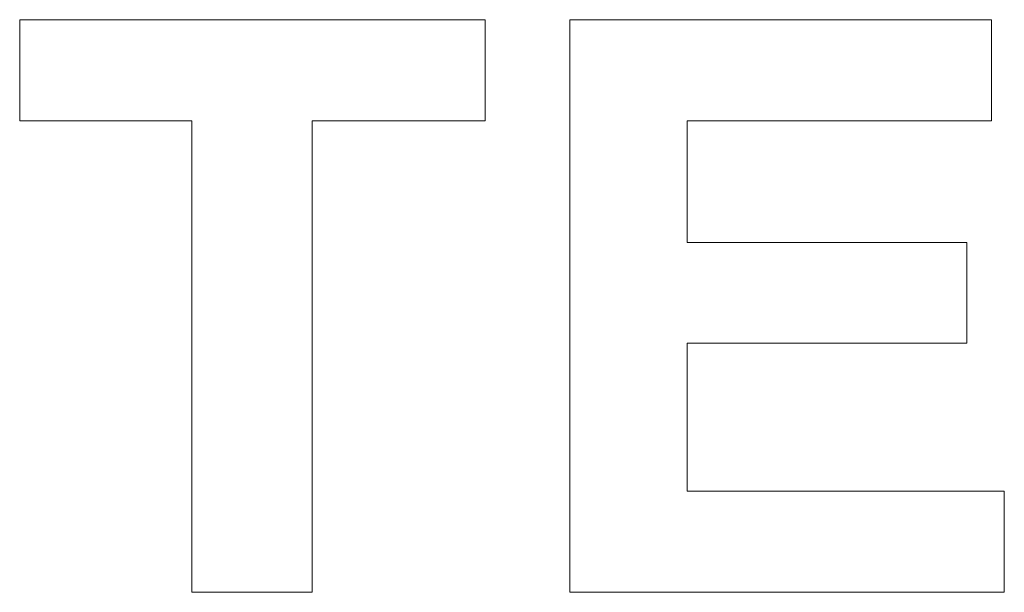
# Model space of a CAD drawing. Header units: millimetres. Extents: x 262469 to 275208, y -32539 to 9411.
# Tile 264 of 428: x 269138 to 269157, y -13385 to -13374. Entities that reach past the tile are written whole.
import ezdxf

# ---------------------------------------------------------------- set-up
doc = ezdxf.new("R2010")
doc.units = ezdxf.units.MM
doc.header["$LTSCALE"] = 100
doc.layers.add('$ IE_TELETECHNIKA', color=5, linetype='Continuous', lineweight=30)

msp = doc.modelspace()

# ---------------------------------------------------------------- linework, layer by layer
at = {"layer": '$ IE_TELETECHNIKA', "color": 7, "linetype": 'Continuous', "lineweight": 5}
for points in [[(269141.528, -13384.815), (269141.528, -13384.809), (269141.528, -13384.789), (269141.528, -13384.757), (269141.528, -13384.712), (269141.528, -13384.656), (269141.528, -13384.589), (269141.528, -13384.511), (269141.528, -13384.422), (269141.528, -13384.323), (269141.528, -13384.215), (269141.528, -13384.097), (269141.528, -13383.971), (269141.528, -13383.836), (269141.528, -13383.693), (269141.528, -13383.385), (269141.528, -13383.051), (269141.528, -13382.692), (269141.528, -13382.314), (269141.528, -13381.919), (269141.528, -13381.511), (269141.528, -13381.093), (269141.528, -13380.239), (269141.528, -13379.386), (269141.528, -13378.967), (269141.528, -13378.559), (269141.528, -13378.164), (269141.528, -13377.786), (269141.528, -13377.428), (269141.528, -13377.093), (269141.528, -13376.785), (269141.528, -13376.643), (269141.528, -13376.508), (269141.528, -13376.381), (269141.528, -13376.264), (269141.528, -13376.155), (269141.528, -13376.056), (269141.528, -13375.968), (269141.528, -13375.889), (269141.528, -13375.822), (269141.528, -13375.766), (269141.528, -13375.722), (269141.528, -13375.689), (269141.528, -13375.67), (269141.528, -13375.663), (269141.526, -13375.663), (269141.514, -13375.663), (269141.483, -13375.663), (269141.458, -13375.663), (269141.423, -13375.663), (269141.379, -13375.663), (269141.324, -13375.663), (269141.256, -13375.663), (269141.175, -13375.663), (269141.08, -13375.663), (269140.968, -13375.663), (269140.84, -13375.663), (269140.693, -13375.663), (269140.527, -13375.663), (269140.345, -13375.663), (269140.152, -13375.663), (269139.949, -13375.663), (269139.533, -13375.663), (269139.127, -13375.663), (269138.937, -13375.663), (269138.761, -13375.663), (269138.601, -13375.663), (269138.462, -13375.663), (269138.348, -13375.663), (269138.301, -13375.663), (269138.262, -13375.663), (269138.23, -13375.663), (269138.207, -13375.663), (269138.193, -13375.663), (269138.188, -13375.663), (269138.188, -13375.655), (269138.188, -13375.637), (269138.188, -13375.602), (269138.188, -13375.543), (269138.188, -13375.504), (269138.188, -13375.456), (269138.188, -13375.4), (269138.188, -13375.334), (269138.188, -13375.259), (269138.188, -13375.172), (269138.188, -13375.075), (269138.188, -13374.968), (269138.188, -13374.735), (269138.188, -13374.252), (269138.188, -13374.14), (269138.188, -13374.036), (269138.188, -13373.942), (269138.188, -13373.861), (269138.188, -13373.794), (269138.188, -13373.743), (269138.188, -13373.711), (269138.188, -13373.7), (269138.193, -13373.7), (269138.203, -13373.7), (269138.224, -13373.7), (269138.257, -13373.7), (269138.307, -13373.7), (269138.377, -13373.7), (269138.47, -13373.7), (269138.59, -13373.7), (269138.661, -13373.7), (269138.739, -13373.7), (269138.826, -13373.7), (269138.922, -13373.7), (269139.026, -13373.7), (269139.14, -13373.7), (269139.265, -13373.7), (269139.399, -13373.7), (269139.544, -13373.7), (269139.7, -13373.7), (269139.868, -13373.7), (269140.048, -13373.7), (269140.24, -13373.7), (269140.445, -13373.7), (269140.663, -13373.7), (269140.893, -13373.7), (269141.134, -13373.7), (269141.384, -13373.7), (269141.908, -13373.7), (269142.456, -13373.7), (269143.58, -13373.7), (269144.137, -13373.7), (269144.677, -13373.7), (269144.938, -13373.7), (269145.192, -13373.7), (269145.436, -13373.7), (269145.669, -13373.7), (269145.891, -13373.7), (269146.101, -13373.7), (269146.296, -13373.7), (269146.476, -13373.7), (269146.64, -13373.7), (269146.785, -13373.7), (269146.912, -13373.7), (269147.018, -13373.7), (269147.103, -13373.7), (269147.165, -13373.7), (269147.204, -13373.7), (269147.217, -13373.7), (269147.217, -13373.707), (269147.217, -13373.726), (269147.217, -13373.761), (269147.217, -13373.82), (269147.217, -13373.859), (269147.217, -13373.907), (269147.217, -13373.963), (269147.217, -13374.029), (269147.217, -13374.104), (269147.217, -13374.191), (269147.217, -13374.288), (269147.217, -13374.395), (269147.217, -13374.628), (269147.217, -13375.111), (269147.217, -13375.223), (269147.217, -13375.327), (269147.217, -13375.42), (269147.217, -13375.502), (269147.217, -13375.569), (269147.217, -13375.62), (269147.217, -13375.652), (269147.217, -13375.663), (269147.215, -13375.663), (269147.204, -13375.663), (269147.172, -13375.663), (269147.146, -13375.663), (269147.112, -13375.663), (269147.067, -13375.663), (269147.012, -13375.663), (269146.944, -13375.663), (269146.863, -13375.663), (269146.767, -13375.663), (269146.655, -13375.663), (269146.526, -13375.663), (269146.378, -13375.663), (269146.212, -13375.663), (269146.029, -13375.663), (269145.834, -13375.663), (269145.631, -13375.663), (269145.213, -13375.663), (269144.805, -13375.663), (269144.614, -13375.663), (269144.437, -13375.663), (269144.277, -13375.663), (269144.137, -13375.663), (269144.022, -13375.663), (269143.975, -13375.663), (269143.936, -13375.663), (269143.904, -13375.663), (269143.881, -13375.663), (269143.867, -13375.663), (269143.862, -13375.663), (269143.862, -13375.668), (269143.862, -13375.678), (269143.862, -13375.699), (269143.862, -13375.733), (269143.862, -13375.784), (269143.862, -13375.855), (269143.862, -13375.949), (269143.862, -13376.07), (269143.862, -13376.142), (269143.862, -13376.222), (269143.862, -13376.31), (269143.862, -13376.407), (269143.862, -13376.513), (269143.862, -13376.628), (269143.862, -13376.754), (269143.862, -13376.89), (269143.862, -13377.037), (269143.862, -13377.196), (269143.862, -13377.366), (269143.862, -13377.548), (269143.862, -13377.743), (269143.862, -13377.951), (269143.862, -13378.172), (269143.862, -13378.405), (269143.862, -13378.649), (269143.862, -13378.903), (269143.862, -13379.434), (269143.862, -13379.989), (269143.862, -13381.128), (269143.862, -13381.693), (269143.862, -13382.241), (269143.862, -13382.506), (269143.862, -13382.762), (269143.862, -13383.01), (269143.862, -13383.247), (269143.862, -13383.472), (269143.862, -13383.684), (269143.862, -13383.882), (269143.862, -13384.064), (269143.862, -13384.23), (269143.862, -13384.378), (269143.862, -13384.506), (269143.862, -13384.614), (269143.862, -13384.7), (269143.862, -13384.763), (269143.862, -13384.802), (269143.862, -13384.815), (269143.853, -13384.815), (269143.831, -13384.815), (269143.789, -13384.815), (269143.758, -13384.815), (269143.719, -13384.815), (269143.672, -13384.815), (269143.616, -13384.815), (269143.549, -13384.815), (269143.471, -13384.815), (269143.381, -13384.815), (269143.278, -13384.815), (269143.163, -13384.815), (269143.036, -13384.815), (269142.759, -13384.815), (269142.468, -13384.815), (269142.184, -13384.815), (269142.051, -13384.815), (269141.928, -13384.815), (269141.816, -13384.815), (269141.719, -13384.815), (269141.639, -13384.815), (269141.579, -13384.815), (269141.541, -13384.815)], [(269148.858, -13384.815), (269148.858, -13384.811), (269148.858, -13384.797), (269148.858, -13384.775), (269148.858, -13384.744), (269148.858, -13384.705), (269148.858, -13384.658), (269148.858, -13384.603), (269148.858, -13384.54), (269148.858, -13384.47), (269148.858, -13384.393), (269148.858, -13384.218), (269148.858, -13384.016), (269148.858, -13383.789), (269148.858, -13383.54), (269148.858, -13383.27), (269148.858, -13382.98), (269148.858, -13382.672), (269148.858, -13382.348), (269148.858, -13382.01), (269148.858, -13381.66), (269148.858, -13381.298), (269148.858, -13380.928), (269148.858, -13380.549), (269148.858, -13379.778), (269148.858, -13378.221), (269148.858, -13377.463), (269148.858, -13377.095), (269148.858, -13376.737), (269148.858, -13376.39), (269148.858, -13376.057), (269148.858, -13375.738), (269148.858, -13375.437), (269148.858, -13375.153), (269148.858, -13374.889), (269148.858, -13374.647), (269148.858, -13374.429), (269148.858, -13374.236), (269148.858, -13374.07), (269148.858, -13373.997), (269148.858, -13373.932), (269148.858, -13373.874), (269148.858, -13373.825), (269148.858, -13373.783), (269148.858, -13373.749), (269148.858, -13373.724), (269148.858, -13373.708), (269148.858, -13373.7), (269148.858, -13373.7), (269148.866, -13373.7), (269148.89, -13373.7), (269148.911, -13373.7), (269148.941, -13373.7), (269148.98, -13373.7), (269149.029, -13373.7), (269149.09, -13373.7), (269149.164, -13373.7), (269149.253, -13373.7), (269149.357, -13373.7), (269149.478, -13373.7), (269149.617, -13373.7), (269149.775, -13373.7), (269149.954, -13373.7), (269150.155, -13373.7), (269150.38, -13373.7), (269150.628, -13373.7), (269150.902, -13373.7), (269151.203, -13373.7), (269151.526, -13373.7), (269151.869, -13373.7), (269152.228, -13373.7), (269152.598, -13373.7), (269152.976, -13373.7), (269153.742, -13373.7), (269154.493, -13373.7), (269154.855, -13373.7), (269155.202, -13373.7), (269155.53, -13373.7), (269155.836, -13373.7), (269156.115, -13373.7), (269156.244, -13373.7), (269156.365, -13373.7), (269156.478, -13373.7), (269156.581, -13373.7), (269156.675, -13373.7), (269156.76, -13373.7), (269156.834, -13373.7), (269156.897, -13373.7), (269156.949, -13373.7), (269156.99, -13373.7), (269157.018, -13373.7), (269157.033, -13373.7), (269157.036, -13373.7), (269157.036, -13373.701), (269157.036, -13373.715), (269157.036, -13373.733), (269157.036, -13373.761), (269157.036, -13373.802), (269157.036, -13373.859), (269157.036, -13373.934), (269157.036, -13374.029), (269157.036, -13374.146), (269157.036, -13374.288), (269157.036, -13374.451), (269157.036, -13374.628), (269157.036, -13374.993), (269157.036, -13375.168), (269157.036, -13375.327), (269157.036, -13375.463), (269157.036, -13375.52), (269157.036, -13375.569), (269157.036, -13375.609), (269157.036, -13375.638), (269157.036, -13375.657), (269157.036, -13375.663), (269157.035, -13375.663), (269157.026, -13375.663), (269157.003, -13375.663), (269156.958, -13375.663), (269156.925, -13375.663), (269156.884, -13375.663), (269156.834, -13375.663), (269156.773, -13375.663), (269156.702, -13375.663), (269156.619, -13375.663), (269156.523, -13375.663), (269156.413, -13375.663), (269156.289, -13375.663), (269156.149, -13375.663), (269155.993, -13375.663), (269155.819, -13375.663), (269155.628, -13375.663), (269155.417, -13375.663), (269155.189, -13375.663), (269154.945, -13375.663), (269154.69, -13375.663), (269154.425, -13375.663), (269153.878, -13375.663), (269153.326, -13375.663), (269152.791, -13375.663), (269152.537, -13375.663), (269152.295, -13375.663), (269152.069, -13375.663), (269151.86, -13375.663), (269151.672, -13375.663), (269151.508, -13375.663), (269151.37, -13375.663), (269151.311, -13375.663), (269151.26, -13375.663), (269151.217, -13375.663), (269151.182, -13375.663), (269151.156, -13375.663), (269151.139, -13375.663), (269151.131, -13375.663), (269151.13, -13375.663), (269151.13, -13375.663), (269151.13, -13375.672), (269151.13, -13375.687), (269151.13, -13375.713), (269151.13, -13375.752), (269151.13, -13375.807), (269151.13, -13375.883), (269151.13, -13375.98), (269151.13, -13376.103), (269151.13, -13376.175), (269151.13, -13376.254), (269151.13, -13376.435), (269151.13, -13376.638), (269151.13, -13377.076), (269151.13, -13377.293), (269151.13, -13377.498), (269151.13, -13377.681), (269151.13, -13377.762), (269151.13, -13377.834), (269151.13, -13377.897), (269151.13, -13377.949), (269151.13, -13377.988), (269151.13, -13378.015), (269151.13, -13378.028), (269151.13, -13378.028), (269151.133, -13378.028), (269151.145, -13378.028), (269151.172, -13378.028), (269151.221, -13378.028), (269151.257, -13378.028), (269151.3, -13378.028), (269151.352, -13378.028), (269151.414, -13378.028), (269151.487, -13378.028), (269151.571, -13378.028), (269151.668, -13378.028), (269151.777, -13378.028), (269151.901, -13378.028), (269152.039, -13378.028), (269152.193, -13378.028), (269152.364, -13378.028), (269152.552, -13378.028), (269152.756, -13378.028), (269152.975, -13378.028), (269153.207, -13378.028), (269153.695, -13378.028), (269154.706, -13378.028), (269154.951, -13378.028), (269155.187, -13378.028), (269155.414, -13378.028), (269155.627, -13378.028), (269155.824, -13378.028), (269156.003, -13378.028), (269156.162, -13378.028), (269156.297, -13378.028), (269156.407, -13378.028), (269156.451, -13378.028), (269156.488, -13378.028), (269156.518, -13378.028), (269156.539, -13378.028), (269156.552, -13378.028), (269156.557, -13378.028), (269156.557, -13378.032), (269156.557, -13378.039), (269156.557, -13378.054), (269156.557, -13378.079), (269156.557, -13378.115), (269156.557, -13378.166), (269156.557, -13378.234), (269156.557, -13378.321), (269156.557, -13378.43), (269156.557, -13378.562), (269156.557, -13378.718), (269156.557, -13378.89), (269156.557, -13379.07), (269156.557, -13379.428), (269156.557, -13379.592), (269156.557, -13379.736), (269156.557, -13379.798), (269156.557, -13379.852), (269156.557, -13379.897), (269156.557, -13379.934), (269156.557, -13379.959), (269156.557, -13379.974), (269156.556, -13379.976), (269156.551, -13379.976), (269156.535, -13379.976), (269156.502, -13379.976), (269156.443, -13379.976), (269156.403, -13379.976), (269156.353, -13379.976), (269156.295, -13379.976), (269156.225, -13379.976), (269156.145, -13379.976), (269156.053, -13379.976), (269155.948, -13379.976), (269155.829, -13379.976), (269155.696, -13379.976), (269155.547, -13379.976), (269155.382, -13379.976), (269155.2, -13379.976), (269155.001, -13379.976), (269154.786, -13379.976), (269154.559, -13379.976), (269154.321, -13379.976), (269153.824, -13379.976), (269153.316, -13379.976), (269152.817, -13379.976), (269152.578, -13379.976), (269152.348, -13379.976), (269152.13, -13379.976), (269151.927, -13379.976), (269151.741, -13379.976), (269151.575, -13379.976), (269151.432, -13379.976), (269151.314, -13379.976), (269151.222, -13379.976), (269151.188, -13379.976), (269151.161, -13379.976), (269151.143, -13379.976), (269151.132, -13379.976), (269151.13, -13379.976), (269151.13, -13379.978), (269151.13, -13379.984), (269151.13, -13379.998), (269151.13, -13380.025), (269151.13, -13380.066), (269151.13, -13380.127), (269151.13, -13380.21), (269151.13, -13380.319), (269151.13, -13380.385), (269151.13, -13380.458), (269151.13, -13380.54), (269151.13, -13380.63), (269151.13, -13380.729), (269151.13, -13380.838), (269151.13, -13381.077), (269151.13, -13381.335), (269151.13, -13381.871), (269151.13, -13382.126), (269151.13, -13382.359), (269151.13, -13382.464), (269151.13, -13382.559), (269151.13, -13382.643), (269151.13, -13382.714), (269151.13, -13382.772), (269151.13, -13382.816), (269151.13, -13382.843), (269151.13, -13382.852), (269151.132, -13382.852), (269151.14, -13382.852), (269151.165, -13382.852), (269151.211, -13382.852), (269151.246, -13382.852), (269151.289, -13382.852), (269151.341, -13382.852), (269151.404, -13382.852), (269151.478, -13382.852), (269151.565, -13382.852), (269151.665, -13382.852), (269151.779, -13382.852), (269151.909, -13382.852), (269152.054, -13382.852), (269152.217, -13382.852), (269152.398, -13382.852), (269152.598, -13382.852), (269152.817, -13382.852), (269153.055, -13382.852), (269153.309, -13382.852), (269153.575, -13382.852), (269153.851, -13382.852), (269154.42, -13382.852), (269154.995, -13382.852), (269155.278, -13382.852), (269155.553, -13382.852), (269155.818, -13382.852), (269156.069, -13382.852), (269156.305, -13382.852), (269156.523, -13382.852), (269156.719, -13382.852), (269156.89, -13382.852), (269157.034, -13382.852), (269157.095, -13382.852), (269157.148, -13382.852), (269157.193, -13382.852), (269157.229, -13382.852), (269157.256, -13382.852), (269157.274, -13382.852), (269157.283, -13382.852), (269157.283, -13382.852), (269157.283, -13382.852), (269157.283, -13382.859), (269157.283, -13382.872), (269157.283, -13382.893), (269157.283, -13382.925), (269157.283, -13382.972), (269157.283, -13383.034), (269157.283, -13383.115), (269157.283, -13383.217), (269157.283, -13383.343), (269157.283, -13383.492), (269157.283, -13383.661), (269157.283, -13384.024), (269157.283, -13384.205), (269157.283, -13384.375), (269157.283, -13384.527), (269157.283, -13384.654), (269157.283, -13384.706), (269157.283, -13384.749), (269157.283, -13384.782), (269157.283, -13384.804), (269157.283, -13384.814), (269157.283, -13384.815), (269157.279, -13384.815), (269157.261, -13384.815), (269157.244, -13384.815), (269157.219, -13384.815), (269157.185, -13384.815), (269157.142, -13384.815), (269157.087, -13384.815), (269157.02, -13384.815), (269156.939, -13384.815), (269156.842, -13384.815), (269156.729, -13384.815), (269156.599, -13384.815), (269156.449, -13384.815), (269156.279, -13384.815), (269156.087, -13384.815), (269155.872, -13384.815), (269155.633, -13384.815), (269155.368, -13384.815), (269155.077, -13384.815), (269154.759, -13384.815), (269154.418, -13384.815), (269154.059, -13384.815), (269153.686, -13384.815), (269153.301, -13384.815), (269151.732, -13384.815), (269151.352, -13384.815), (269150.984, -13384.815), (269150.633, -13384.815), (269150.302, -13384.815), (269149.995, -13384.815), (269149.852, -13384.815), (269149.717, -13384.815), (269149.59, -13384.815), (269149.471, -13384.815), (269149.361, -13384.815), (269149.26, -13384.815), (269149.17, -13384.815), (269149.09, -13384.815), (269149.021, -13384.815), (269148.964, -13384.815), (269148.918, -13384.815), (269148.885, -13384.815), (269148.865, -13384.815)]]:
    msp.add_lwpolyline(points, close=True, dxfattribs=at)

doc.saveas('drawing.dxf')
